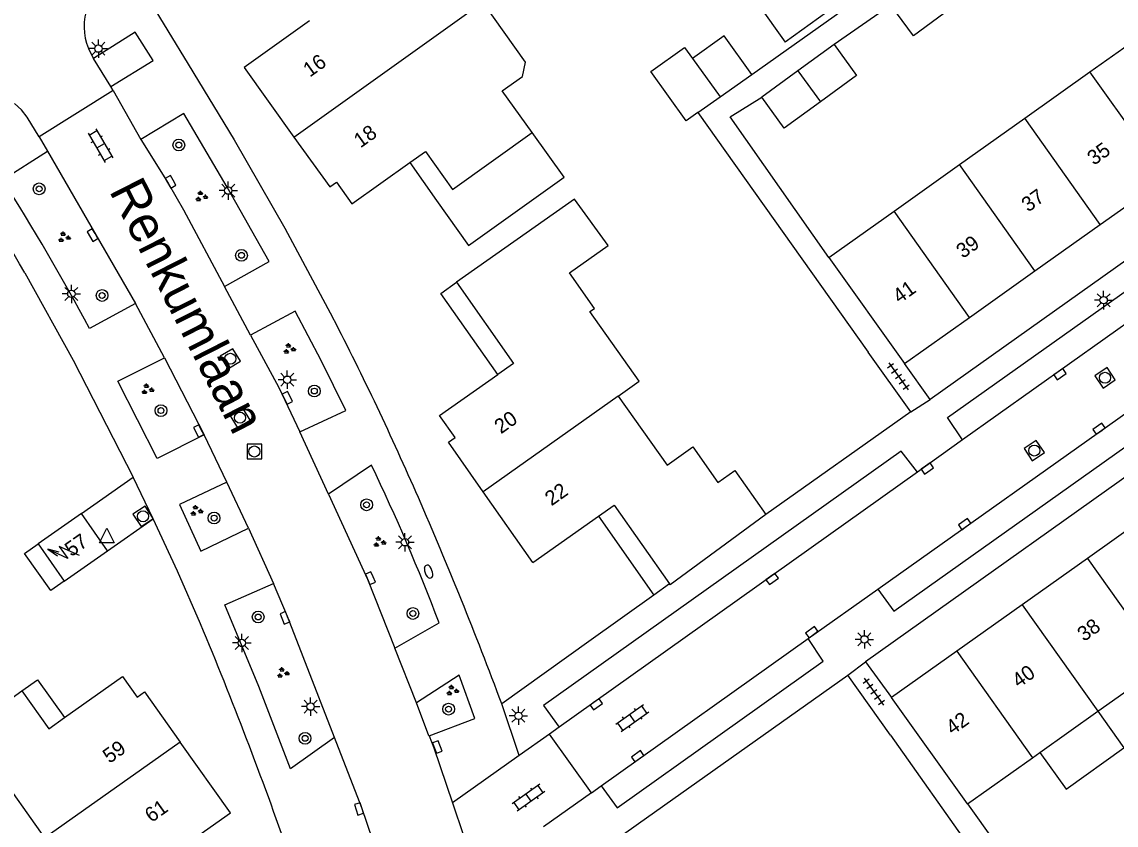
# Model space of a CAD drawing. Extents: x 124000 to 128010, y 398999 to 403000.
# Drawn here: x 126803 to 126877.4, y 400031 to 400085.6 of the extents above; entities that cross this region are included whole.
import ezdxf

# ---------------------------------------------------------------- set-up
doc = ezdxf.new("R2010")
doc.units = 0
for name, color, linetype in [('gg-afsc-erfafscheiding', 7, 'Continuous'), ('gg-afsc-muur', 7, 'Continuous'), ('gg-anno-huisnummerreeks BGT', 7, 'Continuous'), ('gg-anno-openbare ruimte label', 7, 'Continuous'), ('gg-bbg-bijgebouw', 7, 'Continuous'), ('gg-bbg-gedigitaliseerde bebouwing', 7, 'Continuous'), ('gg-bbg-gedigitaliseerde bijgebouw', 7, 'Continuous'), ('gg-bbg-hoofdgebouw', 7, 'Continuous'), ('gg-bbg-luifel en loopbrug', 7, 'Continuous'), ('gg-bbg-tussenscheiding', 7, 'Continuous'), ('gg-knt-verharding', 7, 'Continuous'), ('gg-knt-verharding nz', 7, 'Continuous'), ('gt-grn-weggrens', 7, 'Continuous'), ('gt-symb-boom', 7, 'Continuous'), ('gt-symb-brandkraan', 7, 'Continuous'), ('gt-symb-groenvak', 7, 'Continuous'), ('gt-symb-klinker verharding', 7, 'Continuous'), ('gt-symb-kolk', 7, 'Continuous'), ('gt-symb-lichtmast', 7, 'Continuous'), ('gt-symb-rioolschacht', 7, 'Continuous'), ('gt-symb-tegel verharding', 7, 'Continuous'), ('gt-symb-trafo symbool', 7, 'Continuous'), ('gt-symb-waterafsluiter', 7, 'Continuous')]:
    doc.layers.add(name, color=color, linetype=linetype)

# ---------------------------------------------------------------- blocks, each defined once
blk = doc.blocks.new('gt0-RS')
at = {"layer": 'gt-symb-rioolschacht'}
blk.add_lwpolyline([(-0.5, -0.5), (0.5, -0.5), (0.5, 0.5), (-0.5, 0.5)], close=True, dxfattribs=at)
blk.add_circle((0, 0), 0.375, dxfattribs=at)
blk = doc.blocks.new('gt0-KOLK')
at = {"layer": 'gt-symb-kolk'}
blk.add_lwpolyline([(0, 0), (0.375, 0), (0.375, 0.4), (-0.375, 0.4), (-0.375, 0), (0, 0)], dxfattribs=at)
blk = doc.blocks.new('gt0-LMAST')
at = {"layer": 'gt-symb-lichtmast'}
for p, q in [((-0.182, 0.173), (-0.447, 0.438)), ((-0.005, 0.246), (-0.005, 0.621)), ((0.172, 0.173), (0.437, 0.438)), ((-0.255, -0.004), (-0.63, -0.004)), ((-0.182, -0.181), (-0.447, -0.446)), ((-0.005, -0.254), (-0.005, -0.629)), ((0.437, -0.446), (0.172, -0.181)), ((0.245, -0.004), (0.62, -0.004))]:
    blk.add_line(p, q, dxfattribs=at)
blk.add_circle((-0.005, -0.004), 0.25, dxfattribs=at)
blk = doc.blocks.new('gt0-KL1')
at = {"layer": 'gt-symb-klinker verharding'}
for p, q in [((-1.15, 0.3), (1.15, 0.3)), ((-1, -0.3), (-1, 0.3)), ((-0.5, 0.3), (-0.5, 0.45)), ((0, -0.3), (0, 0.3)), ((0.5, 0.3), (0.5, 0.45)), ((1, -0.3), (1, 0.3)), ((-1.15, -0.3), (1.15, -0.3)), ((-0.5, -0.45), (-0.5, -0.3)), ((0.5, -0.45), (0.5, -0.3))]:
    blk.add_line(p, q, dxfattribs=at)
blk = doc.blocks.new('gt0-TEG1')
at = {"layer": 'gt-symb-tegel verharding'}
for p, q in [((-1.125, 0), (1.125, 0)), ((-0.9, -0.25), (-0.9, 0.25)), ((-0.45, -0.25), (-0.45, 0.25)), ((0, -0.25), (0, 0.25)), ((0.45, -0.25), (0.45, 0.25)), ((0.9, -0.25), (0.9, 0.25))]:
    blk.add_line(p, q, dxfattribs=at)
blk = doc.blocks.new('gt0-BOOM')
at = {"layer": 'gt-symb-boom'}
for radius in [0.4, 0.2]:
    blk.add_circle((0, 0), radius, dxfattribs=at)
blk = doc.blocks.new('gt0-GRVAK')
at = {"layer": 'gt-symb-groenvak'}
for p, q in [((-0.11, 0.189), (-0.228, 0.24)), ((-0.182, 0.153), (0.088, 0.153)), ((-0.091, 0.211), (-0.156, 0.322)), ((-0.047, 0.214), (-0.047, 0.393)), ((-0.004, 0.211), (0.061, 0.322)), ((0.015, 0.189), (0.133, 0.24)), ((0.262, -0.052), (0.197, 0.059)), ((0.305, -0.049), (0.305, 0.13)), ((0.349, -0.052), (0.414, 0.059)), ((-0.245, -0.228), (-0.363, -0.177)), ((-0.318, -0.264), (-0.047, -0.264)), ((-0.226, -0.206), (-0.291, -0.095)), ((-0.183, -0.203), (-0.183, -0.024)), ((-0.139, -0.206), (-0.074, -0.095)), ((-0.12, -0.228), (-0.002, -0.177)), ((0.243, -0.074), (0.125, -0.023)), ((0.17, -0.11), (0.441, -0.11)), ((0.368, -0.074), (0.486, -0.023))]:
    blk.add_line(p, q, dxfattribs=at)
blk = doc.blocks.new('gt0-BR')
at = {"layer": 'gt-symb-brandkraan'}
for centre, radius, start, end in [((-0.244, 0), 0.206, 107.56694, 252.43307), ((0.599, -2.664), 3, 106.89205, 107.56694), ((0, -0.691), 0.938, 73.10799, 106.89205), ((-0.599, -2.664), 3, 72.43309, 73.10799), ((0.244, 0), 0.206, 287.56695, 72.43309), ((0.599, 2.664), 3, 252.43307, 253.10797), ((0, 0.691), 0.938, 253.10797, 286.89206), ((-0.599, 2.664), 3, 286.89206, 287.56695)]:
    blk.add_arc(centre, radius, start, end, dxfattribs=at)
blk = doc.blocks.new('gt0-HSP')
at = {"layer": 'gt-symb-trafo symbool'}
for points in [[(0.771, 0.746), (-0.529, -0.004), (0.471, -0.004), (-0.829, -0.754)], [(-0.217, -0.24), (-0.829, -0.754), (-0.077, -0.48)]]:
    blk.add_lwpolyline(points, dxfattribs=at)
blk = doc.blocks.new('gt0-WAFSL')
at = {"layer": 'gt-symb-waterafsluiter'}
for p, q in [((-0.5, -0.333), (0, 0.667)), ((0, 0.667), (0.5, -0.333)), ((0.5, -0.333), (-0.5, -0.333))]:
    blk.add_line(p, q, dxfattribs=at)

msp = doc.modelspace()

# ---------------------------------------------------------------- linework, layer by layer
at = {"layer": 'gg-afsc-erfafscheiding'}
for p, q in [((126862.054, 400086.717), (126858.206, 400084.034)), ((126848.958, 400079.416), (126860.529, 400063.152))]:
    msp.add_line(p, q, dxfattribs=at)
msp.add_lwpolyline([(126867.262, 400032.446), (126876.899, 400018.964), (126878.915, 400020.395)], dxfattribs=at)
at = {"layer": 'gg-afsc-muur'}
for p, q in [((126852.61, 400082.007), (126867.957, 400092.891)), ((126863.43, 400059.08), (126860.529, 400063.152)), ((126863.43, 400059.08), (126853.57, 400052.109)), ((126845.962, 400046.638), (126841.539, 400043.487)), ((126844.915, 400031.117), (126859.137, 400041.204)), ((126862.03, 400037.126), (126859.137, 400041.204)), ((126862.03, 400037.126), (126867.799, 400028.994))]:
    msp.add_line(p, q, dxfattribs=at)
msp.add_lwpolyline([(126857.859, 400069.582), (126851.15, 400079.124), (126853.287, 400080.456)], dxfattribs=at)
at = {"layer": 'gg-bbg-bijgebouw'}
for p, q in [((126858.206, 400084.034), (126855.747, 400082.245)), ((126855.747, 400082.245), (126853.287, 400080.456))]:
    msp.add_line(p, q, dxfattribs=at)
for points in [[(126866.082, 400086.469), (126863.604, 400084.629), (126862.054, 400086.717)], [(126858.206, 400084.034), (126859.735, 400081.931), (126857.276, 400080.142)], [(126857.276, 400080.142), (126854.816, 400078.353), (126853.287, 400080.456)]]:
    msp.add_lwpolyline(points, dxfattribs=at)
at = {"layer": 'gg-bbg-gedigitaliseerde bebouwing'}
msp.add_lwpolyline([(126843.533, 400060.16), (126844.961, 400061.171), (126841.612, 400065.9)], dxfattribs=at)
at = {"layer": 'gg-bbg-gedigitaliseerde bijgebouw'}
for p in [(126848.586, 400083.09), (126848.958, 400079.416)]:
    msp.add_line(p, (126850.456, 400080.479), dxfattribs=at)
msp.add_lwpolyline([(126848.958, 400079.416), (126848.156, 400078.847), (126845.748, 400082.209), (126848.041, 400083.851), (126848.586, 400083.09)], dxfattribs=at)
at = {"layer": 'gg-bbg-hoofdgebouw'}
for p, q in [((126875.591, 400082.184), (126880.026, 400085.336)), ((126871.156, 400079.032), (126875.591, 400082.184)), ((126866.721, 400075.88), (126871.156, 400079.032)), ((126832.267, 400074.201), (126837.693, 400078.056)), ((126862.286, 400072.728), (126866.721, 400075.88)), ((126876.287, 400071.809), (126880.722, 400074.961)), ((126857.859, 400069.582), (126862.286, 400072.728)), ((126871.852, 400068.657), (126876.287, 400071.809)), ((126857.859, 400069.582), (126862.991, 400062.36)), ((126867.417, 400065.505), (126871.852, 400068.657)), ((126862.991, 400062.36), (126867.417, 400065.505)), ((126837.742, 400048.853), (126834.36, 400053.663)), ((126807.07, 400052.189), (126804.124, 400050.125)), ((126808.846, 400049.654), (126807.07, 400052.189)), ((126837.742, 400048.853), (126842.188, 400051.989)), ((126879.85, 400052.277), (126875.415, 400049.127)), ((126804.124, 400050.125), (126805.901, 400047.59)), ((126805.901, 400047.59), (126808.846, 400049.654)), ((126875.415, 400049.127), (126870.98, 400045.976)), ((126870.98, 400045.976), (126866.544, 400042.825)), ((126866.544, 400042.825), (126862.1, 400039.668)), ((126876.119, 400038.741), (126880.554, 400041.893)), ((126801.105, 400038.757), (126803.025, 400040.123)), ((126867.262, 400032.446), (126862.1, 400039.668)), ((126872.183, 400035.943), (126876.119, 400038.741)), ((126867.262, 400032.446), (126871.685, 400035.589)), ((126871.685, 400035.589), (126872.183, 400035.943))]:
    msp.add_line(p, q, dxfattribs=at)
for points in [[(126837.693, 400078.056), (126835.663, 400080.891), (126837.027, 400081.862), (126837.232, 400082.852), (126834.338, 400086.914)], [(126822.562, 400085.658), (126818.113, 400082.49), (126821.507, 400077.754)], [(126821.507, 400077.754), (126823.936, 400074.364), (126824.385, 400074.682), (126825.426, 400073.214), (126829.378, 400076.017)], [(126829.378, 400076.017), (126830.447, 400076.775), (126832.267, 400074.201)], [(126841.612, 400065.9), (126841.924, 400066.119), (126840.222, 400068.54), (126842.864, 400070.398), (126840.567, 400073.526), (126832.55, 400067.89)], [(126832.55, 400067.89), (126836.432, 400062.368), (126835.36, 400061.615)], [(126834.36, 400053.663), (126832, 400057.019), (126832.448, 400057.344), (126831.401, 400058.831), (126835.36, 400061.615)], [(126843.533, 400060.16), (126846.873, 400055.461), (126848.616, 400056.703)], [(126848.616, 400056.703), (126850.316, 400054.292), (126851.46, 400055.099), (126853.57, 400052.109)], [(126842.188, 400051.989), (126843.258, 400052.744), (126847.029, 400047.398)], [(126853.57, 400052.109), (126847.068, 400047.343), (126847.029, 400047.398)], [(126805.91, 400038.311), (126809.846, 400041.111), (126810.857, 400039.706), (126811.346, 400040.054), (126813.769, 400036.648)], [(126803.025, 400040.123), (126804.851, 400037.557), (126805.91, 400038.311)], [(126804.569, 400030.138), (126801.232, 400034.852), (126799.493, 400033.621), (126797.615, 400036.274), (126797.89, 400036.47)], [(126812.723, 400028.7), (126817.183, 400031.85), (126813.769, 400036.648)]]:
    msp.add_lwpolyline(points, dxfattribs=at)
at = {"layer": 'gg-bbg-luifel en loopbrug'}
for p, q in [((126857.721, 400086.244), (126854.875, 400084.209)), ((126850.456, 400080.479), (126852.61, 400082.007)), ((126829.378, 400076.017), (126831.197, 400073.445)), ((126842.188, 400051.989), (126845.962, 400046.638)), ((126847.029, 400047.398), (126845.962, 400046.638)), ((126876.119, 400038.741), (126877.897, 400036.249))]:
    msp.add_line(p, q, dxfattribs=at)
for points in [[(126855.868, 400088.853), (126853.014, 400086.812), (126854.875, 400084.209)], [(126852.61, 400082.007), (126850.736, 400084.627), (126848.586, 400083.09)], [(126831.197, 400073.445), (126833.362, 400070.383), (126839.857, 400075.034), (126837.693, 400078.056)], [(126835.36, 400061.615), (126831.478, 400067.137), (126832.55, 400067.89)], [(126805.901, 400047.59), (126804.994, 400046.944), (126803.199, 400049.466), (126804.124, 400050.125)], [(126803.025, 400040.123), (126804.084, 400040.877), (126805.91, 400038.311)], [(126872.183, 400035.943), (126873.965, 400033.445), (126877.897, 400036.249)]]:
    msp.add_lwpolyline(points, dxfattribs=at)
at = {"layer": 'gg-bbg-tussenscheiding'}
for p, q in [((126821.507, 400077.754), (126834.338, 400086.914)), ((126855.747, 400082.245), (126857.276, 400080.142)), ((126880.722, 400074.961), (126875.591, 400082.184)), ((126876.287, 400071.809), (126871.156, 400079.032)), ((126871.852, 400068.657), (126866.721, 400075.88)), ((126867.417, 400065.505), (126862.286, 400072.728)), ((126843.533, 400060.16), (126834.36, 400053.663)), ((126875.415, 400049.127), (126880.554, 400041.893)), ((126870.98, 400045.976), (126876.119, 400038.741)), ((126866.544, 400042.825), (126871.685, 400035.589)), ((126813.769, 400036.648), (126804.569, 400030.138))]:
    msp.add_line(p, q, dxfattribs=at)
at = {"layer": 'gg-knt-verharding'}
for p, q in [((126909.058, 400091.446), (126864.736, 400059.933)), ((126811.083, 400088.024), (126814.326, 400082.698)), ((126809.055, 400081.189), (126807.893, 400083.099)), ((126809.213, 400080.93), (126804.202, 400077.774)), ((126809.213, 400080.93), (126809.055, 400081.189)), ((126809.213, 400080.93), (126811.105, 400077.591)), ((126804.202, 400077.774), (126804.761, 400076.804)), ((126801.71, 400074.849), (126804.761, 400076.804)), ((126804.761, 400076.804), (126810.728, 400066.458)), ((126818.563, 400064.303), (126816.783, 400067.611)), ((126810.728, 400066.458), (126807.618, 400064.747)), ((126812.706, 400062.765), (126810.728, 400066.458)), ((126812.706, 400062.765), (126815.396, 400057.516)), ((126864.736, 400059.933), (126862.991, 400062.36)), ((126863.43, 400059.08), (126864.736, 400059.933)), ((126816.95, 400054.312), (126815.396, 400057.516)), ((126823.859, 400053.491), (126821.909, 400057.721)), ((126866.939, 400057.187), (126863.863, 400054.981)), ((126826.769, 400055.461), (126823.859, 400053.491)), ((126807.07, 400052.189), (126810.582, 400054.65)), ((126818.411, 400051.194), (126816.95, 400054.312)), ((126808.846, 400049.654), (126811.948, 400051.828)), ((126818.411, 400051.194), (126820.126, 400047.416)), ((126856.441, 400043.685), (126861.187, 400047.045)), ((126828.358, 400043.023), (126831.366, 400044.75)), ((126829.829, 400039.316), (126828.358, 400043.023)), ((126841.539, 400043.487), (126835.619, 400039.254)), ((126859.137, 400041.204), (126860.349, 400042.108)), ((126860.349, 400042.108), (126862.1, 400039.668)), ((126839.514, 400037.658), (126838.864, 400037.191)), ((126841.711, 400033.213), (126838.864, 400037.191)), ((126841.711, 400033.213), (126842.368, 400033.669)), ((126839.646, 400027.387), (126844.915, 400031.117))]:
    msp.add_line(p, q, dxfattribs=at)
for points in [[(126866.939, 400057.187), (126865.917, 400058.692), (126912.431, 400091.726)], [(126809.055, 400081.189), (126811.94, 400082.946), (126810.705, 400084.885), (126807.893, 400083.099)], [(126814.326, 400082.698), (126817.453, 400077.557), (126820.89, 400071.566), (126824.156, 400065.48)], [(126816.783, 400067.611), (126819.813, 400069.31), (126816.967, 400074.357), (126814.025, 400079.349), (126811.105, 400077.591)], [(126861.187, 400047.045), (126862.259, 400045.548), (126907.408, 400077.6), (126906.385, 400079.121)], [(126811.105, 400077.591), (126812.951, 400074.618), (126813.989, 400072.802), (126816.783, 400067.611)], [(126906.11, 400071.676), (126904.698, 400073.617), (126860.349, 400042.108)], [(126803.21, 400068.536), (126806.501, 400062.602), (126810.582, 400054.65)], [(126821.909, 400057.721), (126825.019, 400059.178), (126823.35, 400062.58), (126821.594, 400065.938), (126818.563, 400064.303)], [(126818.563, 400064.303), (126820.483, 400060.736), (126821.909, 400057.721)], [(126815.396, 400057.516), (126812.201, 400055.927), (126809.533, 400061.173), (126812.706, 400062.765)], [(126863.863, 400054.981), (126862.754, 400056.425), (126838.456, 400039.136), (126839.514, 400037.658)], [(126816.95, 400054.312), (126813.725, 400052.786), (126815.184, 400049.62), (126818.411, 400051.194)], [(126823.859, 400053.491), (126826.492, 400047.723), (126828.358, 400043.023)], [(126815.163, 400044.675), (126813.593, 400048.266), (126811.948, 400051.828)], [(126824.269, 400036.965), (126821.276, 400034.827), (126819.122, 400040.426), (126816.816, 400045.964), (126820.126, 400047.416)], [(126824.269, 400036.965), (126821.064, 400045.171), (126820.126, 400047.416)], [(126842.368, 400033.669), (126843.456, 400032.173), (126857.456, 400042.152), (126856.441, 400043.685)], [(126830.697, 400037.073), (126833.805, 400038.262), (126832.732, 400041.186), (126829.829, 400039.316)], [(126830.697, 400037.073), (126830.678, 400037.066), (126829.829, 400039.316)], [(126827.294, 400028.734), (126827.256, 400028.851), (126826.111, 400032.172), (126824.269, 400036.965)], [(126830.697, 400037.073), (126831.009, 400036.257), (126832.275, 400032.514)], [(126832.275, 400032.514), (126833.019, 400030.314), (126833.849, 400027.633)]]:
    msp.add_lwpolyline(points, dxfattribs=at)
for centre, radius, start, end in [((126665.626, 399989.259), 158.79, 29.95084, 34.05779), ((126666.183, 399988.809), 160.532, 28.23168, 32.40947), ((126634.052, 399967.692), 213.781, 23.59683, 27.2209), ((126704.021, 399996.437), 136.202, 20.77592, 25.68064), ((126582.696, 399945.218), 269.838, 20.39504, 23.6048), ((126563.171, 399939.21), 273.171, 19.18019, 22.71052)]:
    msp.add_arc(centre, radius, start, end, dxfattribs=at)
at = {"layer": 'gg-knt-verharding nz'}
for p, q in [((126883.393, 400068.88), (126866.939, 400057.187)), ((126861.187, 400047.045), (126886.345, 400064.899)), ((126863.863, 400054.981), (126839.514, 400037.658)), ((126842.368, 400033.669), (126856.441, 400043.685))]:
    msp.add_line(p, q, dxfattribs=at)
msp.add_lwpolyline([(126804.202, 400077.774), (126803.387, 400079.099), (126802.986, 400079.601), (126802.517, 400080.039)], dxfattribs=at)
msp.add_arc((126811.139, 400085.258), 3.898, 126.48153, 213.62975, dxfattribs=at)
at = {"layer": 'gt-grn-weggrens'}
for p, q in [((126811.948, 400051.828), (126810.582, 400054.65)), ((126836.813, 400035.735), (126835.619, 400039.254)), ((126838.864, 400037.191), (126836.813, 400035.735)), ((126836.813, 400035.735), (126832.275, 400032.514)), ((126841.711, 400033.213), (126838.454, 400030.901))]:
    msp.add_line(p, q, dxfattribs=at)

# ---------------------------------------------------------------- block references
at = {"layer": 'gt-symb-boom'}
for p in [(126813.681, 400077.214), (126804.192, 400074.235), (126817.94, 400069.717), (126808.469, 400066.992), (126822.891, 400060.499), (126812.467, 400059.171), (126826.439, 400052.772), (126816.077, 400051.87), (126819.074, 400045.149), (126829.587, 400045.388), (126832.013, 400038.889), (126822.261, 400036.907)]:
    msp.add_blockref('gt0-BOOM', p, dxfattribs=at)
at = {"layer": 'gt-symb-brandkraan', "rotation": -69.93365037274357}
msp.add_blockref('gt0-BR', (126830.652, 400048.233), dxfattribs=at)
at = {"layer": 'gt-symb-groenvak'}
for p in [(126815.2, 400073.713), (126805.872, 400070.943), (126821.176, 400063.361), (126811.533, 400060.612), (126814.864, 400052.363), (126827.298, 400050.237), (126820.739, 400041.343), (126832.255, 400040.148)]:
    msp.add_blockref('gt0-GRVAK', p, dxfattribs=at)
at = {"layer": 'gt-symb-klinker verharding'}
for p, rotation in [((126808.361, 400077.178), -59.79306598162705), ((126844.496, 400038.281), 35.43780146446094), ((126837.436, 400032.874), -144.68878656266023)]:
    msp.add_blockref('gt0-KL1', p, dxfattribs=dict(at, rotation=rotation))
at = {"layer": 'gt-symb-kolk'}
for p, rotation in [((126813.297, 400074.819), 120.20693401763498), ((126807.988, 400071.197), 120.59043540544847), ((126873.435, 400061.808), -144.68878656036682), ((126821.24, 400060.128), 116.7444202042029), ((126815.21, 400057.873), 116.48817853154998), ((126876.324, 400057.779), 35.35794258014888), ((126864.427, 400055.401), -144.60889248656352), ((126867.189, 400051.298), 35.31121343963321), ((126826.886, 400047.868), 113.25875933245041), ((126853.88, 400047.89), -144.60889248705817), ((126821.071, 400045.165), 112.76972663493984), ((126856.809, 400043.964), 37.156374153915), ((126841.937, 400039.381), -144.52896067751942), ((126831.059, 400036.239), -69.02828943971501), ((126844.982, 400035.526), 35.39110751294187), ((126826.111, 400032.172), 108.12681251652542)]:
    msp.add_blockref('gt0-KOLK', p, dxfattribs=dict(at, rotation=rotation))
at = {"layer": 'gt-symb-lichtmast'}
for p in [(126808.223, 400083.767), (126817.045, 400074.119), (126806.385, 400067.103), (126876.524, 400066.677), (126821.055, 400061.273), (126829.053, 400050.229), (126817.968, 400043.386), (126860.27, 400043.632), (126822.64, 400039.064), (126836.761, 400038.441)]:
    msp.add_blockref('gt0-LMAST', p, dxfattribs=at)
at = {"layer": 'gt-symb-rioolschacht'}
for p, rotation in [((126817.184, 400062.69), 31.052160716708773), ((126876.616, 400061.4), -56.16697130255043), ((126817.841, 400058.69), 30.54109847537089), ((126871.806, 400056.457), -56.16697130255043), ((126811.252, 400051.988), 33.70595653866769)]:
    msp.add_blockref('gt0-RS', p, dxfattribs=dict(at, rotation=rotation))
msp.add_blockref('gt0-RS', (126818.817, 400056.393), dxfattribs=at)
at = {"layer": 'gt-symb-tegel verharding', "rotation": -54.275865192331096}
for p in [(126862.573, 400061.498), (126860.901, 400040.077)]:
    msp.add_blockref('gt0-TEG1', p, dxfattribs=at)
at = {"layer": 'gt-symb-trafo symbool', "rotation": -54.482302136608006}
msp.add_blockref('gt0-HSP', (126805.868, 400049.511), dxfattribs=at)
at = {"layer": 'gt-symb-waterafsluiter'}
msp.add_blockref('gt0-WAFSL', (126808.79, 400050.518), dxfattribs=at)

# ---------------------------------------------------------------- texts
at = {"layer": 'gg-anno-huisnummerreeks BGT'}
for s, rotation, p in [('16', 35.6, (126822.583, 400081.786)), ('18', 35.6, (126826.026, 400076.979)), ('35', 35.4, (126875.859, 400075.798)), ('37', 35.4, (126871.391, 400072.623)), ('39', 35.4, (126866.96, 400069.473)), ('41', 35.4, (126862.646, 400066.408)), ('20', 35.1, (126835.567, 400057.55)), ('22', 35.1, (126839.004, 400052.661)), ('57', 35, (126806.38, 400049.205)), ('38', 35.4, (126875.185, 400043.443)), ('40', 35.4, (126870.749, 400040.291)), ('42', 35.4, (126866.254, 400037.098)), ('59', 35.4, (126808.965, 400035.161)), ('61', 35.4, (126811.822, 400031.145))]:
    msp.add_text(s, height=1, rotation=rotation, dxfattribs=at).set_placement(p)
at = {"layer": 'gg-anno-openbare ruimte label'}
msp.add_text('Renkumlaan', height=2.5, rotation=297, dxfattribs=at).set_placement((126808.914, 400074.118))

doc.saveas('drawing.dxf')
